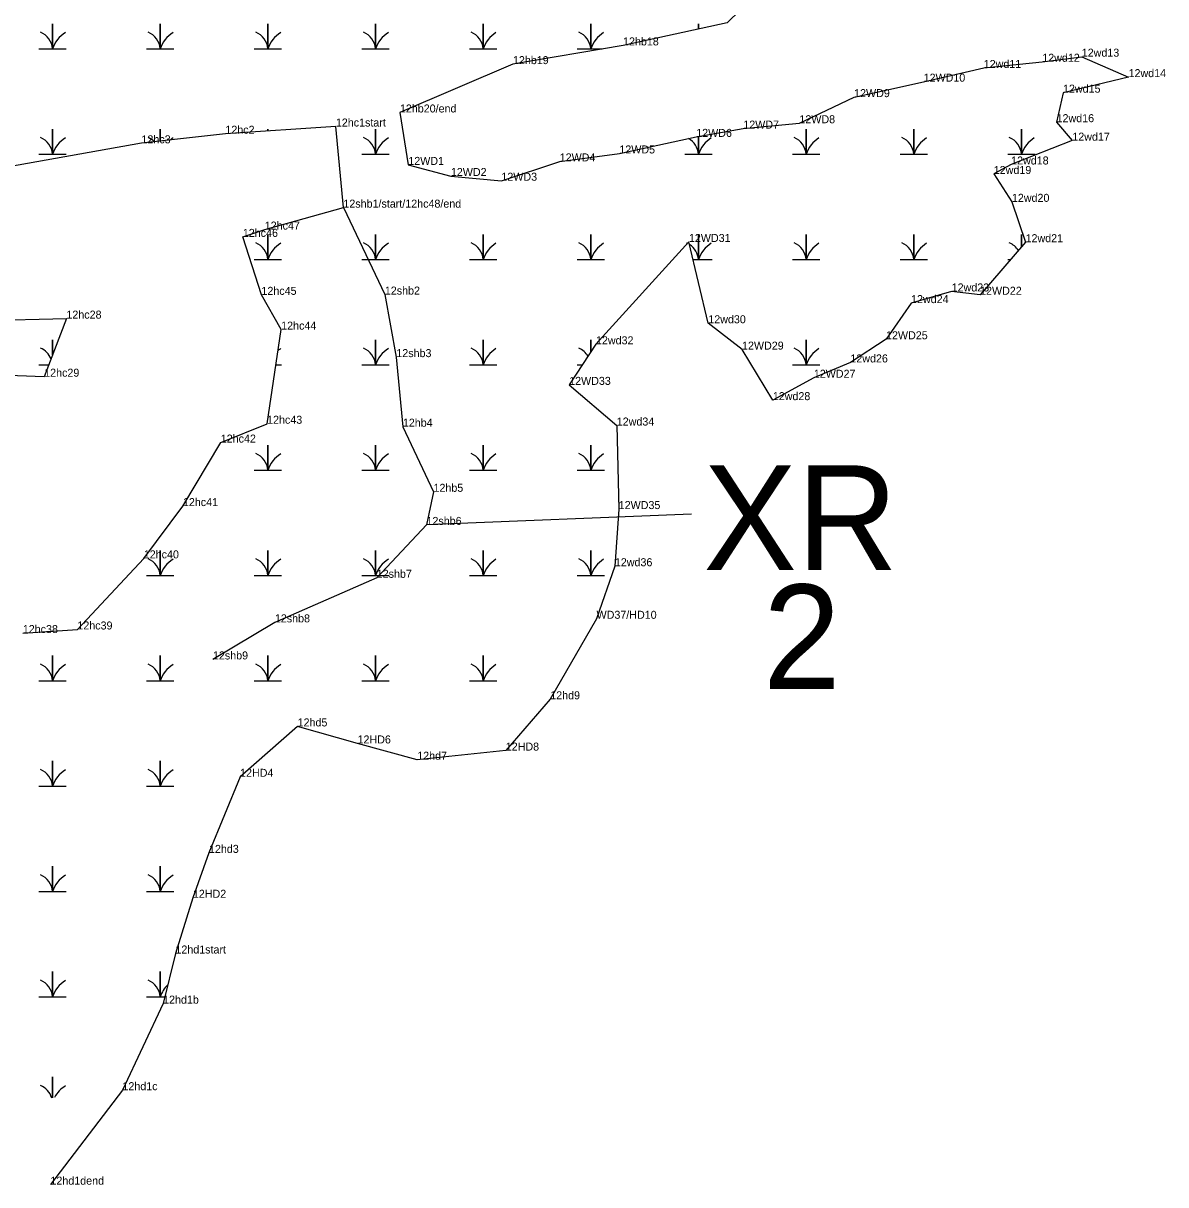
# Model space of a CAD drawing. Extents: x 2072529 to 2268796, y 436423 to 470406.
# Drawn here: x 2229910 to 2230624, y 450807 to 451533 of the extents above; entities that cross this region are included whole.
import ezdxf

# ---------------------------------------------------------------- set-up
doc = ezdxf.new("R2010")
doc.units = 0
for name, color, linetype in [('Default', 7, 'Continuous'), ('Exist Environmental Wetland Boundary', 7, 'Continuous'), ('Exist Environmental Wetland Boundary Cogo Comment', 7, 'Continuous'), ('Exist Hydro Jurisdictional Stream or Body of Water NEU Mitigable', 7, 'Continuous'), ('Exist Hydro Jurisdictional Stream or Body of Water NEU Mitigable Cogo Comment', 7, 'Continuous'), ('Exist Hydro Swamp or Marsh', 7, 'Continuous'), ('Old_Level_20', 7, 'Continuous')]:
    doc.layers.add(name, color=color, linetype=linetype)

msp = doc.modelspace()

# ---------------------------------------------------------------- linework, layer by layer
at = {"layer": 'Default'}
msp.add_line((2230327.26, 451226.02), (2230161.74, 451219.34), dxfattribs=at)
at = {"layer": 'Exist Environmental Wetland Boundary'}
for points in [[(2229916.54, 452059.99), (2229931.73, 452045.2), (2229943.3, 452005.34), (2229953.58, 451984.88), (2229977.5, 451937.44), (2230012.98, 451931.99), (2230048.35, 451882.27), (2230063.46, 451838.07), (2230091.25, 451787.04), (2230121.85, 451731.65), (2230140.84, 451670.66), (2230175.01, 451631.24), (2230199.96, 451595.2), (2230260.4, 451582.17), (2230326.07, 451568.04), (2230374.56, 451557.62), (2230349.49, 451533.09), (2230284.51, 451518.88), (2230215.75, 451507.19), (2230145.13, 451476.98), (2230150.38, 451444.23)], [(2230150.38, 451444.23), (2230176.96, 451437.29), (2230208.52, 451434.35), (2230244.94, 451446.43), (2230282.2, 451451.39), (2230330.23, 451461.73), (2230359.63, 451466.92), (2230394.67, 451470.26), (2230428.85, 451486.57), (2230472.27, 451496.23), (2230509.83, 451504.79), (2230546.4, 451508.67), (2230571.05, 451511.85), (2230600.31, 451499.07), (2230559.34, 451489.36), (2230555.34, 451470.92), (2230565.16, 451459.38), (2230526.94, 451444.49), (2230516.1, 451438.56), (2230527.43, 451421.16), (2230535.97, 451395.95), (2230507.55, 451363.11), (2230489.79, 451365.18), (2230464.42, 451357.89), (2230448.81, 451335.3), (2230426.52, 451320.84), (2230403.68, 451311.27), (2230378.07, 451297.27), (2230358.84, 451328.84), (2230337.77, 451345.3), (2230325.67, 451396.1), (2230267.61, 451332.15), (2230250.85, 451306.82), (2230280.59, 451281.42), (2230281.8, 451229.23), (2230279.41, 451193.52), (2230267.97, 451160.7), (2230239.04, 451110.4), (2230211.25, 451078.36), (2230155.94, 451072.65), (2230118.67, 451082.81), (2230081.22, 451093.46), (2230045.28, 451061.97), (2230025.87, 451014.45), (2230015.82, 450986.42), (2230004.89, 450951.6)], [(2230109.82, 451417.54), (2230105.12, 451468.21), (2230036.1, 451463.7), (2229983.68, 451457.72), (2229891.22, 451441.44)], [(2229909.57, 451151.78), (2229943.66, 451154.01), (2229985.15, 451198.43), (2230009.59, 451231.1), (2230033.22, 451270.77), (2230062.17, 451282.53), (2230070.96, 451341.33), (2230058.64, 451363.06), (2230047.01, 451399.26), (2230060.7, 451403.83), (2230109.82, 451417.54)], [(2229885.27, 451347.01), (2229936.8, 451348.22), (2229922.92, 451311.91), (2229872.85, 451313.81)], [(2230004.89, 450951.6), (2229997.2, 450920.28), (2229971.8, 450866.21), (2229926.84, 450807.2)]]:
    msp.add_lwpolyline(points, dxfattribs=at)
at = {"layer": 'Exist Hydro Jurisdictional Stream or Body of Water NEU Mitigable'}
msp.add_lwpolyline([(2230109.82, 451417.54), (2230135.72, 451363.22), (2230142.89, 451324.16), (2230146.99, 451280.7), (2230166.11, 451240.02), (2230161.74, 451219.34), (2230130.65, 451186.31), (2230067.03, 451158.45), (2230028.33, 451135.31)], dxfattribs=at)
at = {"layer": 'Exist Hydro Swamp or Marsh'}
for points in [[(2229919.53, 451516.68), (2229928.13, 451516.68), (2229928.13, 451532.46), (2229928.13, 451516.68), (2229936.73, 451516.68)], [(2229986.78, 451516.68), (2229995.38, 451516.68), (2229995.38, 451532.46), (2229995.38, 451516.68), (2230003.98, 451516.68)], [(2230054.03, 451516.68), (2230062.63, 451516.68), (2230062.63, 451532.46), (2230062.63, 451516.68), (2230071.23, 451516.68)], [(2230121.28, 451516.68), (2230129.88, 451516.68), (2230129.88, 451532.46), (2230129.88, 451516.68), (2230138.48, 451516.68)], [(2230188.53, 451516.68), (2230197.13, 451516.68), (2230197.13, 451532.46), (2230197.13, 451516.68), (2230205.73, 451516.68)], [(2230255.78, 451516.68), (2230264.38, 451516.68), (2230264.38, 451532.46), (2230264.38, 451516.68), (2230271.53, 451516.68)], [(2230331.63, 451529.19), (2230331.63, 451532.46), (2230331.63, 451529.19)], [(2229919.53, 451450.88), (2229928.13, 451450.88), (2229928.13, 451466.66), (2229928.13, 451450.88), (2229936.73, 451450.88)], [(2229995.38, 451459.06), (2229995.38, 451466.66), (2229995.38, 451459.06)], [(2230062.63, 451465.43), (2230062.63, 451466.66), (2230062.63, 451465.43)], [(2230121.28, 451450.88), (2230129.88, 451450.88), (2230129.88, 451466.66), (2230129.88, 451450.88), (2230138.48, 451450.88)], [(2230323.03, 451450.88), (2230331.63, 451450.88), (2230331.63, 451461.98)], [(2230331.63, 451461.98), (2230331.63, 451450.88), (2230340.23, 451450.88)], [(2230390.28, 451450.88), (2230398.88, 451450.88), (2230398.88, 451466.66), (2230398.88, 451450.88), (2230407.48, 451450.88)], [(2230457.53, 451450.88), (2230466.13, 451450.88), (2230466.13, 451466.66), (2230466.13, 451450.88), (2230474.73, 451450.88)], [(2230524.78, 451450.88), (2230533.38, 451450.88), (2230533.38, 451466.66), (2230533.38, 451450.88), (2230541.98, 451450.88)], [(2230054.03, 451385.08), (2230062.63, 451385.08), (2230062.63, 451400.86), (2230062.63, 451385.08), (2230071.23, 451385.08)], [(2230121.28, 451385.08), (2230129.88, 451385.08), (2230129.88, 451400.86), (2230129.88, 451385.08), (2230138.48, 451385.08)], [(2230188.53, 451385.08), (2230197.13, 451385.08), (2230197.13, 451400.86), (2230197.13, 451385.08), (2230205.73, 451385.08)], [(2230255.78, 451385.08), (2230264.38, 451385.08), (2230264.38, 451400.86), (2230264.38, 451385.08), (2230272.98, 451385.08)], [(2230328.3, 451385.08), (2230331.63, 451385.08), (2230331.63, 451400.86), (2230331.63, 451385.08), (2230340.23, 451385.08)], [(2230390.28, 451385.08), (2230398.88, 451385.08), (2230398.88, 451400.86), (2230398.88, 451385.08), (2230407.48, 451385.08)], [(2230457.53, 451385.08), (2230466.13, 451385.08), (2230466.13, 451400.86), (2230466.13, 451385.08), (2230474.73, 451385.08)], [(2230533.38, 451392.96), (2230533.38, 451400.86), (2230533.38, 451392.96)], [(2230524.78, 451385.08), (2230526.56, 451385.08)], [(2229928.13, 451325.54), (2229928.13, 451335.06), (2229928.13, 451325.54)], [(2230121.28, 451319.28), (2230129.88, 451319.28), (2230129.88, 451335.06), (2230129.88, 451319.28), (2230138.48, 451319.28)], [(2230188.53, 451319.28), (2230197.13, 451319.28), (2230197.13, 451335.06), (2230197.13, 451319.28), (2230205.73, 451319.28)], [(2230264.38, 451327.26), (2230264.38, 451335.06), (2230264.38, 451327.26)], [(2230390.28, 451319.28), (2230398.88, 451319.28), (2230398.88, 451335.06), (2230398.88, 451319.28), (2230407.48, 451319.28)], [(2229919.53, 451319.28), (2229925.74, 451319.28)], [(2230067.66, 451319.28), (2230071.23, 451319.28)], [(2230255.78, 451319.28), (2230259.09, 451319.28)], [(2230054.03, 451253.48), (2230062.63, 451253.48), (2230062.63, 451269.26), (2230062.63, 451253.48), (2230071.23, 451253.48)], [(2230121.28, 451253.48), (2230129.88, 451253.48), (2230129.88, 451269.26), (2230129.88, 451253.48), (2230138.48, 451253.48)], [(2230188.53, 451253.48), (2230197.13, 451253.48), (2230197.13, 451269.26), (2230197.13, 451253.48), (2230205.73, 451253.48)], [(2230255.78, 451253.48), (2230264.38, 451253.48), (2230264.38, 451269.26), (2230264.38, 451253.48), (2230272.98, 451253.48)], [(2229986.78, 451187.68), (2229995.38, 451187.68), (2229995.38, 451203.46), (2229995.38, 451187.68), (2230003.98, 451187.68)], [(2230054.03, 451187.68), (2230062.63, 451187.68), (2230062.63, 451203.46), (2230062.63, 451187.68), (2230071.23, 451187.68)], [(2230121.28, 451187.68), (2230129.88, 451187.68), (2230129.88, 451203.46), (2230129.88, 451187.68), (2230138.48, 451187.68)], [(2230188.53, 451187.68), (2230197.13, 451187.68), (2230197.13, 451203.46), (2230197.13, 451187.68), (2230205.73, 451187.68)], [(2230255.78, 451187.68), (2230264.38, 451187.68), (2230264.38, 451203.46), (2230264.38, 451187.68), (2230272.98, 451187.68)], [(2229919.53, 451121.88), (2229928.13, 451121.88), (2229928.13, 451137.66), (2229928.13, 451121.88), (2229936.73, 451121.88)], [(2229986.78, 451121.88), (2229995.38, 451121.88), (2229995.38, 451137.66), (2229995.38, 451121.88), (2230003.98, 451121.88)], [(2230054.03, 451121.88), (2230062.63, 451121.88), (2230062.63, 451137.66), (2230062.63, 451121.88), (2230071.23, 451121.88)], [(2230121.28, 451121.88), (2230129.88, 451121.88), (2230129.88, 451137.66), (2230129.88, 451121.88), (2230138.48, 451121.88)], [(2230188.53, 451121.88), (2230197.13, 451121.88), (2230197.13, 451137.66), (2230197.13, 451121.88), (2230205.73, 451121.88)], [(2229919.53, 451056.08), (2229928.13, 451056.08), (2229928.13, 451071.86), (2229928.13, 451056.08), (2229936.73, 451056.08)], [(2229986.78, 451056.08), (2229995.38, 451056.08), (2229995.38, 451071.86), (2229995.38, 451056.08), (2230003.98, 451056.08)], [(2229919.53, 450990.28), (2229928.13, 450990.28), (2229928.13, 451006.06), (2229928.13, 450990.28), (2229936.73, 450990.28)], [(2229986.78, 450990.28), (2229995.38, 450990.28), (2229995.38, 451006.06), (2229995.38, 450990.28), (2230003.98, 450990.28)], [(2229919.53, 450924.48), (2229928.13, 450924.48), (2229928.13, 450940.26), (2229928.13, 450924.48), (2229936.73, 450924.48)], [(2229986.78, 450924.48), (2229995.38, 450924.48), (2229995.38, 450940.26), (2229995.38, 450924.48), (2229998.23, 450924.48)], [(2229928.13, 450861.44), (2229928.13, 450874.46), (2229928.13, 450861.44)]]:
    msp.add_lwpolyline(points, dxfattribs=at)
for centre, radius, start, end in [((2229915.86, 451515.79), 12.3, 4.14034, 67.53497), ((2229946.37, 451510.62), 19.22, 122.12745, 161.62219), ((2229983.11, 451515.79), 12.3, 4.14034, 67.53497), ((2230013.62, 451510.62), 19.22, 122.12745, 161.62219), ((2230050.36, 451515.79), 12.3, 4.14034, 67.53497), ((2230080.87, 451510.62), 19.22, 122.12745, 161.62219), ((2230117.61, 451515.79), 12.3, 4.14034, 67.53497), ((2230148.12, 451510.62), 19.22, 122.12745, 161.62219), ((2230184.86, 451515.79), 12.3, 4.14034, 67.53497), ((2230215.37, 451510.62), 19.22, 122.12745, 161.62219), ((2230252.11, 451515.79), 12.3, 4.14034, 67.53497), ((2230282.62, 451510.62), 19.22, 122.12745, 161.62219), ((2229915.86, 451449.99), 12.3, 4.14034, 67.53497), ((2229946.37, 451444.82), 19.22, 122.12745, 161.62219), ((2229983.11, 451449.99), 12.3, 44.78858, 67.53497), ((2230013.62, 451444.82), 19.22, 122.12745, 128.99556), ((2230117.61, 451449.99), 12.3, 4.14034, 67.53497), ((2230148.12, 451444.82), 19.22, 122.12745, 161.62219), ((2230319.36, 451449.99), 12.3, 4.14034, 60.53572), ((2230349.87, 451444.82), 19.22, 122.12745, 161.62219), ((2230386.61, 451449.99), 12.3, 4.14034, 67.53497), ((2230417.12, 451444.82), 19.22, 122.12745, 161.62219), ((2230453.86, 451449.99), 12.3, 4.14034, 67.53497), ((2230484.37, 451444.82), 19.22, 122.12745, 161.62219), ((2230521.11, 451449.99), 12.3, 4.14034, 67.53497), ((2230551.62, 451444.82), 19.22, 122.12745, 161.62219), ((2230050.36, 451384.19), 12.3, 4.14034, 67.53497), ((2230080.87, 451379.02), 19.22, 122.12745, 161.62219), ((2230117.61, 451384.19), 12.3, 4.14034, 67.53497), ((2230148.12, 451379.02), 19.22, 122.12745, 161.62219), ((2230184.86, 451384.19), 12.3, 4.14034, 67.53497), ((2230215.37, 451379.02), 19.22, 122.12745, 161.62219), ((2230252.11, 451384.19), 12.3, 4.14034, 67.53497), ((2230282.62, 451379.02), 19.22, 122.12745, 161.62219), ((2230319.36, 451384.19), 12.3, 63.5033, 67.53497), ((2230349.87, 451379.02), 19.22, 122.12745, 161.62219), ((2230386.61, 451384.19), 12.3, 4.14034, 67.53497), ((2230417.12, 451379.02), 19.22, 122.12745, 161.62219), ((2230453.86, 451384.19), 12.3, 4.14034, 67.53497), ((2230484.37, 451379.02), 19.22, 122.12745, 161.62219), ((2230521.11, 451384.19), 12.3, 32.42377, 67.53497), ((2230319.36, 451384.19), 12.3, 4.14034, 57.03215), ((2229915.86, 451318.39), 12.3, 22.68844, 67.53497), ((2230080.87, 451313.22), 19.22, 122.12745, 128.06467), ((2230117.61, 451318.39), 12.3, 4.14034, 67.53497), ((2230148.12, 451313.22), 19.22, 122.12745, 161.62219), ((2230184.86, 451318.39), 12.3, 4.14034, 67.53497), ((2230215.37, 451313.22), 19.22, 122.12745, 161.62219), ((2230252.11, 451318.39), 12.3, 30.81207, 67.53497), ((2230386.61, 451318.39), 12.3, 4.14034, 67.53497), ((2230417.12, 451313.22), 19.22, 122.12745, 161.62219), ((2230050.36, 451252.59), 12.3, 4.14034, 67.53497), ((2230080.87, 451247.42), 19.22, 122.12745, 161.62219), ((2230117.61, 451252.59), 12.3, 4.14034, 67.53497), ((2230148.12, 451247.42), 19.22, 122.12745, 161.62219), ((2230184.86, 451252.59), 12.3, 4.14034, 67.53497), ((2230215.37, 451247.42), 19.22, 122.12745, 161.62219), ((2230252.11, 451252.59), 12.3, 4.14034, 67.53497), ((2230282.62, 451247.42), 19.22, 122.12745, 161.62219), ((2229983.11, 451186.79), 12.3, 4.14034, 67.53497), ((2230013.62, 451181.62), 19.22, 122.12745, 161.62219), ((2230050.36, 451186.79), 12.3, 4.14034, 67.53497), ((2230080.87, 451181.62), 19.22, 122.12745, 161.62219), ((2230117.61, 451186.79), 12.3, 4.14034, 67.53497), ((2230148.12, 451181.62), 19.22, 122.12745, 161.62219), ((2230184.86, 451186.79), 12.3, 4.14034, 67.53497), ((2230215.37, 451181.62), 19.22, 122.12745, 161.62219), ((2230252.11, 451186.79), 12.3, 4.14034, 67.53497), ((2230282.62, 451181.62), 19.22, 122.12745, 161.62219), ((2229915.86, 451120.99), 12.3, 4.14034, 67.53497), ((2229946.37, 451115.82), 19.22, 122.12745, 161.62219), ((2229983.11, 451120.99), 12.3, 4.14034, 67.53497), ((2230013.62, 451115.82), 19.22, 122.12745, 161.62219), ((2230050.36, 451120.99), 12.3, 4.14034, 67.53497), ((2230080.87, 451115.82), 19.22, 122.12745, 161.62219), ((2230117.61, 451120.99), 12.3, 4.14034, 67.53497), ((2230148.12, 451115.82), 19.22, 122.12745, 161.62219), ((2230184.86, 451120.99), 12.3, 4.14034, 67.53497), ((2230215.37, 451115.82), 19.22, 122.12745, 161.62219), ((2229915.86, 451055.19), 12.3, 4.14034, 67.53497), ((2229946.37, 451050.02), 19.22, 122.12745, 161.62219), ((2229983.11, 451055.19), 12.3, 4.14034, 67.53497), ((2230013.62, 451050.02), 19.22, 122.12745, 161.62219), ((2229915.86, 450989.39), 12.3, 4.14034, 67.53497), ((2229946.37, 450984.22), 19.22, 122.12745, 161.62219), ((2229983.11, 450989.39), 12.3, 4.14034, 67.53497), ((2230013.62, 450984.22), 19.22, 122.12745, 161.62219), ((2229915.86, 450923.59), 12.3, 4.14034, 67.53497), ((2229946.37, 450918.42), 19.22, 122.12745, 161.62219), ((2229983.11, 450923.59), 12.3, 4.14034, 67.53497), ((2230013.62, 450918.42), 19.22, 134.73349, 161.62219), ((2229915.86, 450857.79), 12.3, 16.74352, 67.53497), ((2229946.37, 450852.62), 19.22, 122.12745, 151.67727)]:
    msp.add_arc(centre, radius, start, end, dxfattribs=at)
at = {"layer": 'Old_Level_20'}
for p, q in [((2230284.51, 451518.88), (2230284.51, 451518.88)), ((2230571.05, 451511.85), (2230571.05, 451511.85)), ((2230215.75, 451507.19), (2230215.75, 451507.19)), ((2230509.83, 451504.79), (2230509.83, 451504.79)), ((2230546.4, 451508.67), (2230546.4, 451508.67)), ((2230600.31, 451499.07), (2230600.31, 451499.07)), ((2230472.27, 451496.23), (2230472.27, 451496.23)), ((2230559.34, 451489.36), (2230559.34, 451489.36)), ((2230428.85, 451486.57), (2230428.85, 451486.57)), ((2230145.13, 451476.98), (2230145.13, 451476.98)), ((2230105.12, 451468.21), (2230105.12, 451468.21)), ((2230394.67, 451470.26), (2230394.67, 451470.26)), ((2230555.34, 451470.92), (2230555.34, 451470.92)), ((2230036.1, 451463.7), (2230036.1, 451463.7)), ((2230330.23, 451461.73), (2230330.23, 451461.73)), ((2230359.63, 451466.92), (2230359.63, 451466.92)), ((2229983.68, 451457.72), (2229983.68, 451457.72)), ((2230565.16, 451459.38), (2230565.16, 451459.38)), ((2230244.94, 451446.43), (2230244.94, 451446.43)), ((2230282.2, 451451.39), (2230282.2, 451451.39)), ((2230150.38, 451444.23), (2230150.38, 451444.23)), ((2230516.1, 451438.56), (2230516.1, 451438.56)), ((2230526.94, 451444.49), (2230526.94, 451444.49)), ((2230176.96, 451437.29), (2230176.96, 451437.29)), ((2230208.52, 451434.35), (2230208.52, 451434.35)), ((2230109.82, 451417.54), (2230109.82, 451417.54)), ((2230109.82, 451417.54), (2230109.82, 451417.54)), ((2230527.43, 451421.16), (2230527.43, 451421.16)), ((2230060.7, 451403.83), (2230060.7, 451403.83)), ((2230047.01, 451399.26), (2230047.01, 451399.26)), ((2230325.67, 451396.1), (2230325.67, 451396.1)), ((2230535.97, 451395.95), (2230535.97, 451395.95)), ((2230058.64, 451363.06), (2230058.64, 451363.06)), ((2230135.72, 451363.22), (2230135.72, 451363.22)), ((2230489.79, 451365.18), (2230489.79, 451365.18)), ((2230507.55, 451363.11), (2230507.55, 451363.11)), ((2230464.42, 451357.89), (2230464.42, 451357.89)), ((2229936.8, 451348.22), (2229936.8, 451348.22)), ((2230337.77, 451345.3), (2230337.77, 451345.3)), ((2230070.96, 451341.33), (2230070.96, 451341.33)), ((2230267.61, 451332.15), (2230267.61, 451332.15)), ((2230448.81, 451335.3), (2230448.81, 451335.3)), ((2230142.89, 451324.16), (2230142.89, 451324.16)), ((2230358.84, 451328.84), (2230358.84, 451328.84)), ((2230426.52, 451320.84), (2230426.52, 451320.84)), ((2229922.92, 451311.91), (2229922.92, 451311.91)), ((2230403.68, 451311.27), (2230403.68, 451311.27)), ((2230250.85, 451306.82), (2230250.85, 451306.82)), ((2230378.07, 451297.27), (2230378.07, 451297.27)), ((2230062.17, 451282.53), (2230062.17, 451282.53)), ((2230146.99, 451280.7), (2230146.99, 451280.7)), ((2230280.59, 451281.42), (2230280.59, 451281.42)), ((2230033.22, 451270.77), (2230033.22, 451270.77)), ((2230166.11, 451240.02), (2230166.11, 451240.02)), ((2230009.59, 451231.1), (2230009.59, 451231.1)), ((2230281.8, 451229.23), (2230281.8, 451229.23)), ((2230161.74, 451219.34), (2230161.74, 451219.34)), ((2229985.15, 451198.43), (2229985.15, 451198.43)), ((2230279.41, 451193.52), (2230279.41, 451193.52)), ((2230130.65, 451186.31), (2230130.65, 451186.31)), ((2230067.03, 451158.45), (2230067.03, 451158.45)), ((2230267.97, 451160.7), (2230267.97, 451160.7)), ((2229943.66, 451154.01), (2229943.66, 451154.01)), ((2230028.33, 451135.31), (2230028.33, 451135.31)), ((2230239.04, 451110.4), (2230239.04, 451110.4)), ((2230081.22, 451093.46), (2230081.22, 451093.46)), ((2230118.67, 451082.81), (2230118.67, 451082.81)), ((2230211.25, 451078.36), (2230211.25, 451078.36)), ((2230155.94, 451072.65), (2230155.94, 451072.65)), ((2230045.28, 451061.97), (2230045.28, 451061.97)), ((2230025.87, 451014.45), (2230025.87, 451014.45)), ((2230015.82, 450986.42), (2230015.82, 450986.42)), ((2230004.89, 450951.6), (2230004.89, 450951.6)), ((2229997.2, 450920.28), (2229997.2, 450920.28)), ((2229971.8, 450866.21), (2229971.8, 450866.21)), ((2229926.84, 450807.2), (2229926.84, 450807.2))]:
    msp.add_line(p, q, dxfattribs=at)

# ---------------------------------------------------------------- texts
at = {"layer": 'Default'}
for s, p in [('XR', (2230334.75, 451191.2)), ('2', (2230371.93, 451116.74))]:
    msp.add_text(s, height=65.34, dxfattribs=at).set_placement(p)
at = {"layer": 'Exist Environmental Wetland Boundary Cogo Comment'}
for s, p in [('12hb18', (2230284.51, 451518.88)), ('12hb19', (2230215.75, 451507.19)), ('12wd12', (2230546.4, 451508.67)), ('12wd13', (2230571.05, 451511.85)), ('12wd11', (2230509.83, 451504.79)), ('12wd14', (2230600.31, 451499.07)), ('12WD10', (2230472.27, 451496.23)), ('12WD9', (2230428.85, 451486.57)), ('12wd15', (2230559.34, 451489.36)), ('12hb20/end', (2230145.13, 451476.98)), ('12WD8', (2230394.67, 451470.26)), ('12wd16', (2230555.34, 451470.92)), ('12hc2', (2230036.1, 451463.7)), ('12hc1start', (2230105.12, 451468.21)), ('12WD7', (2230359.63, 451466.92)), ('12hc3', (2229983.68, 451457.72)), ('12WD6', (2230330.23, 451461.73)), ('12wd17', (2230565.16, 451459.38)), ('12WD5', (2230282.2, 451451.39)), ('12WD1', (2230150.38, 451444.23)), ('12WD4', (2230244.94, 451446.43)), ('12wd18', (2230526.94, 451444.49)), ('12WD2', (2230176.96, 451437.29)), ('12WD3', (2230208.52, 451434.35)), ('12wd19', (2230516.1, 451438.56)), ('12wd20', (2230527.43, 451421.16)), ('12hc46', (2230047.01, 451399.26)), ('12hc47', (2230060.7, 451403.83)), ('12WD31', (2230325.67, 451396.1)), ('12wd21', (2230535.97, 451395.95)), ('12hc45', (2230058.64, 451363.06)), ('12wd23', (2230489.79, 451365.18)), ('12WD22', (2230507.55, 451363.11)), ('12wd24', (2230464.42, 451357.89)), ('12hc28', (2229936.8, 451348.22)), ('12hc44', (2230070.96, 451341.33)), ('12wd30', (2230337.77, 451345.3)), ('12wd32', (2230267.61, 451332.15)), ('12WD25', (2230448.81, 451335.3)), ('12WD29', (2230358.84, 451328.84)), ('12wd26', (2230426.52, 451320.84)), ('12hc29', (2229922.92, 451311.91)), ('12WD27', (2230403.68, 451311.27)), ('12WD33', (2230250.85, 451306.82)), ('12wd28', (2230378.07, 451297.27)), ('12hc43', (2230062.17, 451282.53)), ('12wd34', (2230280.59, 451281.42)), ('12hc42', (2230033.22, 451270.77)), ('12hc41', (2230009.59, 451231.1)), ('12WD35', (2230281.8, 451229.23)), ('12hc40', (2229985.15, 451198.43)), ('12wd36', (2230279.41, 451193.52)), ('WD37/HD10', (2230267.97, 451160.7)), ('12hc38', (2229909.57, 451151.78)), ('12hc39', (2229943.66, 451154.01)), ('12hd9', (2230239.04, 451110.4)), ('12hd5', (2230081.22, 451093.46)), ('12HD6', (2230118.67, 451082.81)), ('12HD8', (2230211.25, 451078.36)), ('12hd7', (2230155.94, 451072.65)), ('12HD4', (2230045.28, 451061.97)), ('12hd3', (2230025.87, 451014.45)), ('12HD2', (2230015.82, 450986.42)), ('12hd1start', (2230004.89, 450951.6)), ('12hd1b', (2229997.2, 450920.28)), ('12hd1c', (2229971.8, 450866.21)), ('12hd1dend', (2229926.84, 450807.2))]:
    msp.add_text(s, height=5, dxfattribs=at).set_placement(p)
at = {"layer": 'Exist Hydro Jurisdictional Stream or Body of Water NEU Mitigable Cogo Comment'}
for s, p in [('12shb1/start/12hc48/end', (2230109.82, 451417.54)), ('12shb2', (2230135.72, 451363.22)), ('12shb3', (2230142.89, 451324.16)), ('12hb4', (2230146.99, 451280.7)), ('12hb5', (2230166.11, 451240.02)), ('12shb6', (2230161.74, 451219.34)), ('12shb7', (2230130.65, 451186.31)), ('12shb8', (2230067.03, 451158.45)), ('12shb9', (2230028.33, 451135.31))]:
    msp.add_text(s, height=5, dxfattribs=at).set_placement(p)

doc.saveas('drawing.dxf')
